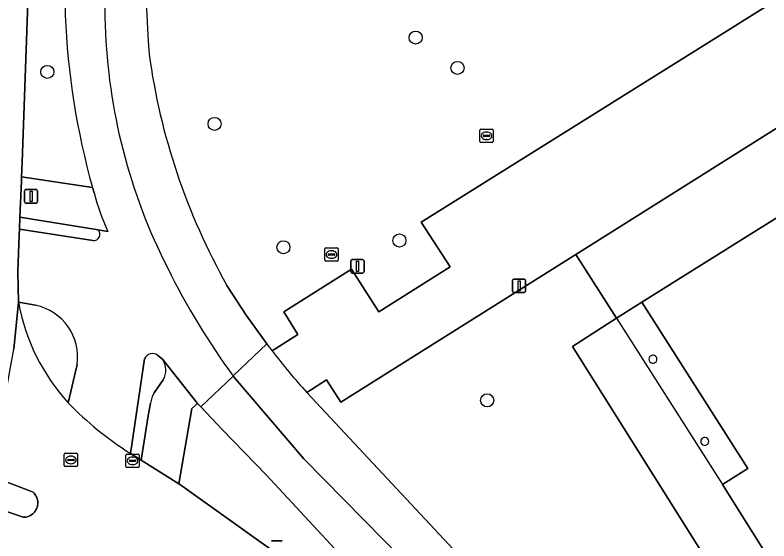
# Model space of a CAD drawing. Extents: x 159279 to 160377, y 384531 to 385888.
# Drawn here: x 159347.7 to 159404.1, y 385307.2 to 385346.6 of the extents above; entities that cross this region are included whole.
import ezdxf

# ---------------------------------------------------------------- set-up
doc = ezdxf.new("R2010")
doc.units = 0
for name, color, linetype in [('IMGEO_Berm_groen', 7, 'Continuous'), ('IMGEO_Boom', 7, 'Continuous'), ('IMGEO_Erf', 7, 'Continuous'), ('IMGEO_Fietspad_open', 7, 'Continuous'), ('IMGEO_Groenvoorziening', 7, 'Continuous'), ('IMGEO_Kolk', 7, 'Continuous'), ('IMGEO_Lichtmast', 7, 'Continuous'), ('IMGEO_Pand', 7, 'Continuous'), ('IMGEO_Pand_overbouw', 7, 'Continuous'), ('IMGEO_Rijbaan_lokaal_gesloten', 7, 'Continuous'), ('IMGEO_Rijbaan_lokaal_open', 7, 'Continuous'), ('IMGEO_Rioolput', 7, 'Continuous'), ('IMGEO_Verkeerseiland_open', 7, 'Continuous'), ('IMGEO_Voetgangersgebied_open', 7, 'Continuous'), ('IMGEO_Voetpad_open', 7, 'Continuous')]:
    doc.layers.add(name, color=color, linetype=linetype)

msp = doc.modelspace()

# ---------------------------------------------------------------- linework, layer by layer
at = {"layer": 'IMGEO_Berm_groen'}
for points in [[(159384.67, 385443.453), (159375.26, 385427.49), (159368.555, 385416.047), (159367.929, 385415.032), (159366.859, 385413.556), (159365.614, 385411.968), (159364.182, 385409.813), (159363.446, 385408.516), (159363.358, 385408.313), (159358.398, 385397.523), (159356.45, 385392.433), (159353.636, 385383.368), (159352.204, 385377.146), (159349.95, 385364.725), (159348.943, 385354.526), (159348.251, 385335.573), (159348.209, 385334.472), (159353.519, 385333.666)], [(159375.148, 385302.876), (159366.49, 385312.203), (159363.233, 385315.569), (159361.602, 385317.269), (159361.35, 385317.531), (159360.948, 385317.164), (159359.967, 385311.519), (159360.199, 385311.373), (159369.254, 385304.888), (159374.504, 385300.425), (159379.583, 385295.423), (159382.754, 385291.885), (159383.721, 385290.805), (159387.01, 385286.753), (159390.569, 385281.586), (159390.688, 385281.388), (159392.029, 385282.237), (159391.872, 385282.484)]]:
    msp.add_lwpolyline(points, dxfattribs=at)
for centre, radius, start, end in [((159499.036, 385346.445), 147.559, 169.27198, 179.95159), ((159407.555, 385348.831), 56.124, 182.3084, 195.6761)]:
    msp.add_arc(centre, radius, start, end, dxfattribs=at)
at = {"layer": 'IMGEO_Boom'}
for centre in [(159377.663, 385344.888), (159350.138, 385342.318), (159380.79, 385342.619), (159362.638, 385338.434), (159367.781, 385329.207), (159376.453, 385329.712), (159383.008, 385317.762)]:
    msp.add_circle(centre, 0.489, dxfattribs=at)
at = {"layer": 'IMGEO_Erf'}
msp.add_lwpolyline([(159415.867, 385338.438), (159412.886, 385343.296), (159389.627, 385328.658), (159392.673, 385323.914), (159394.563, 385325.104)], close=True, dxfattribs=at)
at = {"layer": 'IMGEO_Fietspad_open'}
for points in [[(159353.519, 385333.666), (159353.629, 385333.28)], [(159353.547, 385329.723), (159348.061, 385330.566), (159348.044, 385330.106), (159347.941, 385327.403), (159347.989, 385325.094), (159349.266, 385324.866)], [(159354.666, 385330.393), (159353.912, 385330.516)], [(159356.352, 385313.793), (159357.403, 385320.861)], [(159358.38, 385321.141), (159358.739, 385320.832), (159361.35, 385317.531), (159361.602, 385317.269), (159364.022, 385319.581)], [(159352.358, 385320.438), (159351.706, 385317.569)], [(159386.908, 385295.121), (159381.234, 385301.238), (159369.318, 385313.398), (159364.022, 385319.581), (159361.602, 385317.269), (159363.233, 385315.569), (159366.49, 385312.203), (159375.148, 385302.876), (159383.101, 385294.341), (159384.161, 385293.081)]]:
    msp.add_lwpolyline(points, dxfattribs=at)
for centre, radius, start, end in [((159499.036, 385346.445), 147.559, 169.27198, 179.95159), ((159445, 385349.547), 90.609, 170.01178, 182.36711), ((159407.555, 385348.831), 56.124, 182.3084, 195.6761), ((159397.253, 385347.12), 42.805, 181.761, 207.0759), ((159371.023, 385337.898), 17.996, 194.869, 204.6473), ((159353.618, 385330.171), 0.453, 260.9302, 49.6387), ((159407.683, 385351.547), 54.112, 206.2228, 216.2096), ((159348.457, 385321.007), 3.943, 351.6992, 78.1528), ((159358.003, 385320.61), 0.651, 54.6374, 157.3463), ((159369.387, 385334.577), 24.533, 223.8893, 237.9063)]:
    msp.add_arc(centre, radius, start, end, dxfattribs=at)
at = {"layer": 'IMGEO_Groenvoorziening'}
for points in [[(159366.933, 385321.453), (159368.853, 385322.693), (159367.822, 385324.378), (159372.867, 385327.564), (159374.917, 385324.392), (159380.243, 385327.744), (159378.085, 385331.09), (159453.794, 385378.488), (159453.246, 385379.369)], [(159389.39, 385321.78), (159392.673, 385323.914), (159389.627, 385328.658), (159372.079, 385317.614), (159371.008, 385319.287), (159369.542, 385318.338), (159389.318, 385297.156)], [(159363.565, 385326.35), (159364.993, 385324.127), (159366.531, 385321.978)], [(159400.697, 385279.854), (159408.746, 385262.645), (159424.986, 385255.303), (159429.394, 385258.118), (159389.39, 385321.78)]]:
    msp.add_lwpolyline(points, dxfattribs=at)
for centre, radius, start, end in [((159431.044, 385349.73), 73.548, 172.78614, 184.73663), ((159406.027, 385350.256), 48.729, 187.7827, 209.379), ((159406.254, 385351.978), 49.778, 217.0612, 217.8223)]:
    msp.add_arc(centre, radius, start, end, dxfattribs=at)
at = {"layer": 'IMGEO_Kolk'}
for p, q in [((159356.009, 385312.817), (159356.009, 385313.669)), ((159356.084, 385313.743), (159356.936, 385313.743)), ((159356.497, 385313.523), (159356.522, 385313.523)), ((159357.01, 385313.669), (159357.01, 385312.817)), ((159356.268, 385313.237), (159356.268, 385313.249)), ((159356.706, 385313.2), (159356.308, 385313.2)), ((159356.311, 385313.286), (159356.709, 385313.286)), ((159356.52, 385312.963), (159356.495, 385312.963)), ((159356.752, 385313.249), (159356.752, 385313.237)), ((159356.936, 385312.743), (159356.084, 385312.743))]:
    msp.add_line(p, q, dxfattribs=at)
for points in [[(159356.009, 385312.817), (159356.009, 385313.669)], [(159356.084, 385313.743), (159356.936, 385313.743)], [(159357.01, 385313.669), (159357.01, 385312.817)], [(159356.936, 385312.743), (159356.084, 385312.743)]]:
    msp.add_lwpolyline(points, dxfattribs=at)
for centre, radius, start, end in [((159356.086, 385313.667), 0.0765, 91.552, 178.448), ((159356.086, 385313.667), 0.0765, 91.552, 178.448), ((159356.934, 385313.667), 0.0765, 1.552, 88.448), ((159356.934, 385313.667), 0.0765, 1.552, 88.448), ((159356.086, 385312.819), 0.0765, 181.552, 268.448), ((159356.086, 385312.819), 0.0765, 181.552, 268.448), ((159356.308, 385313.246), 0.0403, 85.8775, 175.7526), ((159356.305, 385313.236), 0.0366, 178.938, 274.7102), ((159356.709, 385313.243), 0.043, 264.8664, 352.4533), ((159356.713, 385313.248), 0.0386, 1.7309, 96.639), ((159356.934, 385312.819), 0.0765, 271.552, 358.448), ((159356.934, 385312.819), 0.0765, 271.552, 358.448)]:
    msp.add_arc(centre, radius, start, end, dxfattribs=at)
for centre, major_axis, ratio, start_param, end_param in [((159356.496, 385313.243), (-0.387, 0.002), 0.722429, 4.712389, 7.853982), ((159356.521, 385313.243), (-0.39, 0.002), 0.717154, 1.570796, 4.712389)]:
    msp.add_ellipse(centre, major_axis=major_axis, ratio=ratio, start_param=start_param, end_param=end_param, dxfattribs=at)
at = {"layer": 'IMGEO_Lichtmast'}
for p, q in [((159348.426, 385332.617), (159348.426, 385333.417)), ((159348.426, 385333.417), (159348.426, 385332.617)), ((159348.526, 385333.517), (159349.316, 385333.517)), ((159349.316, 385333.517), (159348.526, 385333.517)), ((159349.416, 385333.417), (159349.416, 385332.617)), ((159349.416, 385332.617), (159349.416, 385333.417)), ((159349.316, 385332.517), (159348.526, 385332.517)), ((159348.526, 385332.517), (159349.316, 385332.517)), ((159372.817, 385327.381), (159372.817, 385328.181)), ((159372.817, 385328.181), (159372.817, 385327.381)), ((159372.917, 385328.281), (159373.707, 385328.281)), ((159373.707, 385328.281), (159372.917, 385328.281)), ((159373.807, 385328.181), (159373.807, 385327.381)), ((159373.807, 385327.381), (159373.807, 385328.181)), ((159373.707, 385327.281), (159372.917, 385327.281)), ((159372.917, 385327.281), (159373.707, 385327.281)), ((159384.895, 385325.918), (159384.895, 385326.718)), ((159384.895, 385326.718), (159384.895, 385325.918)), ((159384.995, 385326.818), (159385.785, 385326.818)), ((159385.785, 385326.818), (159384.995, 385326.818)), ((159385.885, 385326.718), (159385.885, 385325.918)), ((159385.885, 385325.918), (159385.885, 385326.718)), ((159385.785, 385325.818), (159384.995, 385325.818)), ((159384.995, 385325.818), (159385.785, 385325.818)), ((159366.904, 385307.25), (159367.694, 385307.25)), ((159367.694, 385307.25), (159366.904, 385307.25))]:
    msp.add_line(p, q, dxfattribs=at)
for points in [[(159348.846, 385333.392), (159348.996, 385333.392), (159348.996, 385332.642), (159348.846, 385332.642), (159348.846, 385333.392)], [(159373.237, 385328.156), (159373.387, 385328.156), (159373.387, 385327.406), (159373.237, 385327.406), (159373.237, 385328.156)], [(159385.315, 385326.693), (159385.465, 385326.693), (159385.465, 385325.943), (159385.315, 385325.943), (159385.315, 385326.693)]]:
    msp.add_lwpolyline(points, dxfattribs=at)
for centre, start, end in [((159348.526, 385333.417), 90, 180), ((159348.526, 385333.417), 90, 180), ((159349.316, 385333.417), 0, 90), ((159349.316, 385333.417), 360, 90), ((159348.526, 385332.617), 180, 270), ((159348.526, 385332.617), 180, 270), ((159349.316, 385332.617), 270, 0), ((159349.316, 385332.617), 270, 0), ((159372.917, 385328.181), 90, 180), ((159372.917, 385328.181), 90, 180), ((159373.707, 385328.181), 0, 90), ((159373.707, 385328.181), 360, 90), ((159372.917, 385327.381), 180, 270), ((159372.917, 385327.381), 180, 270), ((159373.707, 385327.381), 270, 0), ((159373.707, 385327.381), 270, 0), ((159384.995, 385326.718), 90, 180), ((159384.995, 385326.718), 90, 180), ((159385.785, 385326.718), 0, 90), ((159385.785, 385326.718), 360, 90), ((159384.995, 385325.918), 180, 270), ((159384.995, 385325.918), 180, 270), ((159385.785, 385325.918), 270, 0), ((159385.785, 385325.918), 270, 0)]:
    msp.add_arc(centre, 0.1, start, end, dxfattribs=at)
at = {"layer": 'IMGEO_Pand'}
msp.add_lwpolyline([(159441.25, 385351.859), (159432.968, 385346.545), (159431.78, 385348.397), (159415.867, 385338.438), (159394.563, 385325.104), (159402.485, 385312.665), (159400.596, 385311.48), (159430.445, 385263.896), (159444.541, 385272.72), (159445.724, 385270.83), (159492.501, 385300.115)], dxfattribs=at)
for centre, start, end in [((159395.398, 385320.837), 97.8067, 262.3862), ((159395.398, 385320.837), 262.2892, 97.9037), ((159399.271, 385314.692), 66.86, 254.6954), ((159399.272, 385314.692), 254.5286, 67.0268)]:
    msp.add_arc(centre, 0.3, start, end, dxfattribs=at)
at = {"layer": 'IMGEO_Pand_overbouw'}
msp.add_lwpolyline([(159402.485, 385312.665), (159394.563, 385325.104), (159392.673, 385323.914), (159400.596, 385311.48)], close=True, dxfattribs=at)
at = {"layer": 'IMGEO_Rijbaan_lokaal_gesloten'}
msp.add_lwpolyline([(159341.929, 385304.563), (159343.64, 385307.805), (159345.054, 385311.188), (159345.065, 385311.217), (159345.153, 385311.456), (159346.413, 385315.452), (159346.873, 385317.327), (159347.643, 385321.577), (159347.989, 385325.094), (159347.941, 385327.403), (159348.044, 385330.106), (159348.061, 385330.566), (159348.095, 385331.462), (159348.197, 385334.143), (159348.209, 385334.472), (159348.251, 385335.573), (159348.943, 385354.526), (159349.95, 385364.725), (159341.306, 385367.718), (159338.683, 385361.07), (159330.36, 385319.44), (159317.586, 385294.871)], dxfattribs=at)
at = {"layer": 'IMGEO_Rijbaan_lokaal_open'}
for points in [[(159347.989, 385325.094), (159347.643, 385321.577)], [(159418.994, 385224.295), (159408.069, 385247.356), (159406.816, 385250), (159402.786, 385258.503), (159397.562, 385269.627), (159393.614, 385276.563), (159390.688, 385281.388), (159390.569, 385281.586), (159387.01, 385286.753), (159383.721, 385290.805), (159382.754, 385291.885), (159379.583, 385295.423), (159374.504, 385300.425), (159369.254, 385304.888), (159360.199, 385311.373), (159359.967, 385311.519), (159357.161, 385313.285), (159356.352, 385313.793)], [(159346.622, 385311.851), (159349.073, 385310.891), (159349.145, 385310.819), (159349.207, 385310.745), (159349.262, 385310.666), (159349.31, 385310.583), (159349.35, 385310.496), (159349.382, 385310.405), (159349.405, 385310.312), (159349.421, 385310.217), (159349.428, 385310.121), (159349.426, 385310.025), (159349.415, 385309.929), (159349.397, 385309.835), (159349.369, 385309.743), (159349.334, 385309.654), (159349.291, 385309.568), (159349.24, 385309.486), (159349.183, 385309.409), (159349.118, 385309.338), (159349.048, 385309.272), (159348.972, 385309.214), (159348.891, 385309.162), (159348.805, 385309.118), (159348.716, 385309.081), (159348.624, 385309.053), (159348.53, 385309.033), (159348.435, 385309.021), (159348.339, 385309.018), (159345.763, 385309.889)]]:
    msp.add_lwpolyline(points, dxfattribs=at)
for centre, radius, start, end in [((159362.875, 385327.767), 15.124, 190.1783, 222.3962), ((159369.387, 385334.577), 24.533, 223.8893, 237.9063)]:
    msp.add_arc(centre, radius, start, end, dxfattribs=at)
at = {"layer": 'IMGEO_Rioolput'}
for p, q in [((159382.46, 385337.118), (159382.46, 385337.97)), ((159382.535, 385338.044), (159383.387, 385338.044)), ((159382.762, 385337.587), (159383.16, 385337.587)), ((159382.948, 385337.824), (159382.973, 385337.824)), ((159383.461, 385337.97), (159383.461, 385337.118)), ((159383.387, 385337.044), (159382.535, 385337.044)), ((159382.719, 385337.538), (159382.719, 385337.55)), ((159383.157, 385337.501), (159382.759, 385337.501)), ((159382.971, 385337.264), (159382.946, 385337.264)), ((159383.203, 385337.55), (159383.203, 385337.538)), ((159370.95, 385329.162), (159371.802, 385329.162)), ((159370.875, 385328.236), (159370.875, 385329.088)), ((159371.134, 385328.656), (159371.134, 385328.668)), ((159371.572, 385328.619), (159371.174, 385328.619)), ((159371.177, 385328.705), (159371.575, 385328.705)), ((159371.363, 385328.942), (159371.388, 385328.942)), ((159371.618, 385328.668), (159371.618, 385328.656)), ((159371.876, 385329.088), (159371.876, 385328.236)), ((159371.802, 385328.162), (159370.95, 385328.162)), ((159371.386, 385328.382), (159371.361, 385328.382)), ((159351.401, 385312.88), (159351.401, 385313.732)), ((159351.476, 385313.806), (159352.328, 385313.806)), ((159351.889, 385313.586), (159351.914, 385313.586)), ((159352.402, 385313.732), (159352.402, 385312.88)), ((159352.328, 385312.806), (159351.476, 385312.806)), ((159351.66, 385313.3), (159351.66, 385313.312)), ((159352.098, 385313.263), (159351.7, 385313.263)), ((159351.703, 385313.349), (159352.101, 385313.349)), ((159351.912, 385313.026), (159351.887, 385313.026)), ((159352.144, 385313.312), (159352.144, 385313.3))]:
    msp.add_line(p, q, dxfattribs=at)
for points in [[(159382.46, 385337.118), (159382.46, 385337.97)], [(159382.535, 385338.044), (159383.387, 385338.044)], [(159383.461, 385337.97), (159383.461, 385337.118)], [(159383.387, 385337.044), (159382.535, 385337.044)], [(159370.95, 385329.162), (159371.802, 385329.162)], [(159370.875, 385328.236), (159370.875, 385329.088)], [(159371.876, 385329.088), (159371.876, 385328.236)], [(159371.802, 385328.162), (159370.95, 385328.162)], [(159351.401, 385312.88), (159351.401, 385313.732)], [(159351.476, 385313.806), (159352.328, 385313.806)], [(159352.402, 385313.732), (159352.402, 385312.88)], [(159352.328, 385312.806), (159351.476, 385312.806)]]:
    msp.add_lwpolyline(points, dxfattribs=at)
for centre, radius, start, end in [((159382.537, 385337.968), 0.0765, 91.552, 178.448), ((159382.537, 385337.968), 0.0765, 91.552, 178.448), ((159382.759, 385337.547), 0.0403, 85.8775, 175.7526), ((159383.164, 385337.549), 0.0386, 1.7309, 96.639), ((159383.385, 385337.968), 0.0765, 1.552, 88.448), ((159383.385, 385337.968), 0.0765, 1.552, 88.448), ((159382.537, 385337.12), 0.0765, 181.552, 268.448), ((159382.537, 385337.12), 0.0765, 181.552, 268.448), ((159382.756, 385337.537), 0.0366, 178.938, 274.7102), ((159383.16, 385337.544), 0.043, 264.8664, 352.4533), ((159383.385, 385337.12), 0.0765, 271.552, 358.448), ((159383.385, 385337.12), 0.0765, 271.552, 358.448), ((159370.952, 385329.086), 0.0765, 91.552, 178.448), ((159370.952, 385329.086), 0.0765, 91.552, 178.448), ((159371.8, 385329.086), 0.0765, 1.552, 88.448), ((159371.8, 385329.086), 0.0765, 1.552, 88.448), ((159371.174, 385328.665), 0.0403, 85.8775, 175.7526), ((159371.171, 385328.655), 0.0366, 178.938, 274.7102), ((159371.575, 385328.662), 0.043, 264.8664, 352.4533), ((159371.579, 385328.667), 0.0386, 1.7309, 96.639), ((159370.952, 385328.238), 0.0765, 181.552, 268.448), ((159370.952, 385328.238), 0.0765, 181.552, 268.448), ((159371.8, 385328.238), 0.0765, 271.552, 358.448), ((159371.8, 385328.238), 0.0765, 271.552, 358.448), ((159351.478, 385313.73), 0.0765, 91.552, 178.448), ((159351.478, 385313.73), 0.0765, 91.552, 178.448), ((159352.326, 385313.73), 0.0765, 1.552, 88.448), ((159352.326, 385313.73), 0.0765, 1.552, 88.448), ((159351.478, 385312.882), 0.0765, 181.552, 268.448), ((159351.478, 385312.882), 0.0765, 181.552, 268.448), ((159351.7, 385313.309), 0.0403, 85.8775, 175.7526), ((159351.697, 385313.299), 0.0366, 178.938, 274.7102), ((159352.101, 385313.306), 0.043, 264.8664, 352.4533), ((159352.105, 385313.311), 0.0386, 1.7309, 96.639), ((159352.326, 385312.882), 0.0765, 271.552, 358.448), ((159352.326, 385312.882), 0.0765, 271.552, 358.448)]:
    msp.add_arc(centre, radius, start, end, dxfattribs=at)
for centre, major_axis, ratio, start_param, end_param in [((159382.947, 385337.544), (-0.387, 0.002), 0.722429, 4.712389, 7.853982), ((159382.972, 385337.544), (-0.39, 0.002), 0.717154, 1.570796, 4.712389), ((159371.362, 385328.662), (-0.387, 0.002), 0.722429, 4.712389, 7.853982), ((159371.387, 385328.662), (-0.39, 0.002), 0.717154, 1.570796, 4.712389), ((159351.888, 385313.306), (-0.387, 0.002), 0.722429, 4.712389, 7.853982), ((159351.913, 385313.306), (-0.39, 0.002), 0.717154, 1.570796, 4.712389)]:
    msp.add_ellipse(centre, major_axis=major_axis, ratio=ratio, start_param=start_param, end_param=end_param, dxfattribs=at)
at = {"layer": 'IMGEO_Verkeerseiland_open'}
for points in [[(159353.912, 385330.516), (159353.781, 385330.537), (159348.095, 385331.462), (159348.061, 385330.566), (159353.547, 385329.723)], [(159349.266, 385324.866), (159347.989, 385325.094)], [(159357.403, 385320.861), (159356.352, 385313.793), (159357.161, 385313.285), (159357.681, 385316.602), (159357.858, 385317.563)], [(159358.739, 385320.832), (159358.38, 385321.141)], [(159351.706, 385317.569), (159352.358, 385320.438)], [(159358.118, 385318.324), (159358.791, 385319.293)], [(159345.763, 385309.889), (159348.339, 385309.018), (159348.435, 385309.021), (159348.53, 385309.033), (159348.624, 385309.053), (159348.716, 385309.081), (159348.805, 385309.118), (159348.891, 385309.162), (159348.972, 385309.214), (159349.048, 385309.272), (159349.118, 385309.338), (159349.183, 385309.409), (159349.24, 385309.486), (159349.291, 385309.568), (159349.334, 385309.654), (159349.369, 385309.743), (159349.397, 385309.835), (159349.415, 385309.929), (159349.426, 385310.025), (159349.428, 385310.121), (159349.421, 385310.217), (159349.405, 385310.312), (159349.382, 385310.405), (159349.35, 385310.496), (159349.31, 385310.583), (159349.262, 385310.666), (159349.207, 385310.745), (159349.145, 385310.819), (159349.073, 385310.891), (159346.622, 385311.851)]]:
    msp.add_lwpolyline(points, dxfattribs=at)
for centre, radius, start, end in [((159353.618, 385330.171), 0.453, 260.9302, 49.6387), ((159362.875, 385327.767), 15.124, 190.1783, 222.3962), ((159348.457, 385321.007), 3.943, 351.6992, 78.1528), ((159358.003, 385320.61), 0.651, 54.6374, 157.3463), ((159357.63, 385320.024), 1.372, 327.8079, 36.0624), ((159360.568, 385317.062), 2.756, 152.7473, 169.5267)]:
    msp.add_arc(centre, radius, start, end, dxfattribs=at)
at = {"layer": 'IMGEO_Voetgangersgebied_open'}
for points in [[(159453.794, 385378.488), (159378.085, 385331.09), (159380.243, 385327.744), (159374.917, 385324.392), (159372.867, 385327.564), (159367.822, 385324.378), (159368.853, 385322.693), (159366.933, 385321.453)], [(159389.627, 385328.658), (159412.886, 385343.296), (159415.867, 385338.438), (159431.78, 385348.397), (159432.968, 385346.545), (159441.25, 385351.859)], [(159369.542, 385318.338), (159371.008, 385319.287), (159372.079, 385317.614), (159389.627, 385328.658)], [(159430.445, 385263.896), (159400.596, 385311.48), (159402.485, 385312.665), (159394.563, 385325.104), (159392.673, 385323.914), (159389.39, 385321.78), (159429.394, 385258.118)]]:
    msp.add_lwpolyline(points, dxfattribs=at)
for centre, radius, start, end in [((159408.511, 385353.627), 52.573, 217.7335, 222.1629), ((159395.398, 385320.837), 0.3, 97.8067, 262.3862), ((159395.398, 385320.837), 0.3, 262.2892, 97.9037), ((159399.271, 385314.692), 0.3, 66.86, 254.6954), ((159399.272, 385314.692), 0.3, 254.5286, 67.0268)]:
    msp.add_arc(centre, radius, start, end, dxfattribs=at)
at = {"layer": 'IMGEO_Voetpad_open'}
for points in [[(159353.629, 385333.28), (159353.519, 385333.666), (159348.209, 385334.472), (159348.197, 385334.143), (159348.095, 385331.462), (159353.781, 385330.537), (159353.912, 385330.516), (159354.666, 385330.393)], [(159364.022, 385319.581), (159364.032, 385319.591), (159366.531, 385321.978), (159364.993, 385324.127), (159363.565, 385326.35)], [(159366.531, 385321.978), (159364.032, 385319.591), (159364.022, 385319.581), (159369.318, 385313.398), (159381.234, 385301.238), (159386.908, 385295.121)], [(159361.35, 385317.531), (159358.739, 385320.832)], [(159358.791, 385319.293), (159358.118, 385318.324)], [(159389.318, 385297.156), (159369.542, 385318.338)], [(159357.858, 385317.563), (159357.681, 385316.602), (159357.161, 385313.285), (159359.967, 385311.519), (159360.948, 385317.164), (159361.35, 385317.531)]]:
    msp.add_lwpolyline(points, dxfattribs=at)
for centre, radius, start, end in [((159445, 385349.547), 90.609, 170.01178, 182.36711), ((159431.044, 385349.73), 73.548, 172.78614, 184.73663), ((159397.253, 385347.12), 42.805, 181.761, 207.0759), ((159406.027, 385350.256), 48.729, 187.7827, 209.379), ((159371.023, 385337.898), 17.996, 194.869, 204.6473), ((159407.683, 385351.547), 54.112, 206.2228, 216.2096), ((159406.254, 385351.978), 49.778, 217.0612, 217.8223), ((159408.511, 385353.627), 52.573, 217.7335, 222.1629), ((159357.63, 385320.024), 1.372, 327.8079, 36.0624), ((159360.568, 385317.062), 2.756, 152.7473, 169.5267)]:
    msp.add_arc(centre, radius, start, end, dxfattribs=at)

doc.saveas('drawing.dxf')
